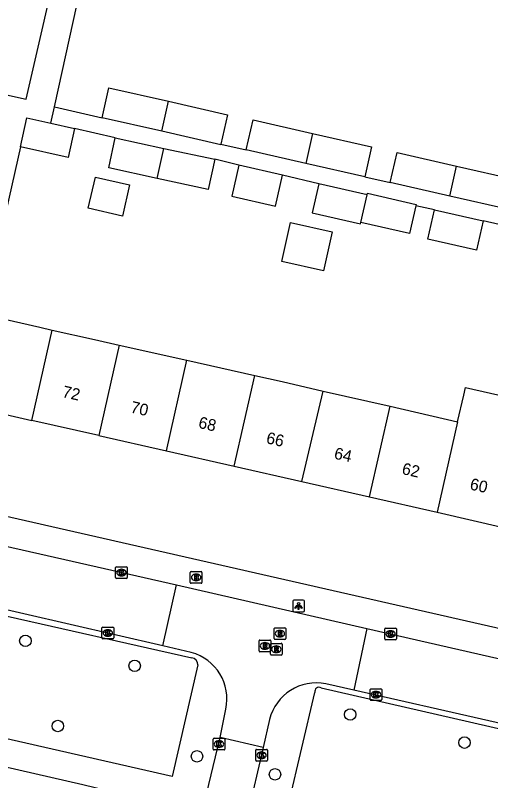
# Model space of a CAD drawing. Extents: x 163686 to 164493, y 382719 to 383870.
# Drawn here: x 163993.5 to 164034, y 383579.1 to 383644.4 of the extents above; entities that cross this region are included whole.
import ezdxf

# ---------------------------------------------------------------- set-up
doc = ezdxf.new("R2010")
doc.units = 0
for name, color, linetype in [('IMGEO_Boom', 7, 'Continuous'), ('IMGEO_Brandkraan', 7, 'Continuous'), ('IMGEO_Kolk', 7, 'Continuous'), ('IMGEO_Lichtpunt', 7, 'Continuous'), ('IMGEO_Pand', 7, 'Continuous'), ('IMGEO_Pand_nummerreeks', 7, 'Continuous'), ('IMGEO_Rijbaan_lokaal_open', 7, 'Continuous'), ('IMGEO_Rioolput', 7, 'Continuous'), ('IMGEO_Voetpad_open', 7, 'Continuous')]:
    doc.layers.add(name, color=color, linetype=linetype)

msp = doc.modelspace()

# ---------------------------------------------------------------- linework, layer by layer
at = {"layer": 'IMGEO_Boom'}
for centre in [(163994.332, 383591.055), (164003.651, 383588.913), (164022.035, 383584.763), (163997.095, 383583.782), (164031.775, 383582.367), (164008.964, 383581.197), (164015.615, 383579.66)]:
    msp.add_circle(centre, 0.489, dxfattribs=at)
at = {"layer": 'IMGEO_Brandkraan'}
for p, q in [((164008.391, 383596.032), (164008.391, 383596.884)), ((164008.466, 383596.958), (164009.318, 383596.958)), ((164008.879, 383596.738), (164008.904, 383596.738)), ((164009.392, 383596.884), (164009.392, 383596.032)), ((164008.902, 383596.178), (164008.877, 383596.178)), ((164009.318, 383595.958), (164008.466, 383595.958))]:
    msp.add_line(p, q, dxfattribs=at)
for points in [[(164008.391, 383596.032), (164008.391, 383596.884)], [(164008.466, 383596.958), (164009.318, 383596.958)], [(164009.392, 383596.884), (164009.392, 383596.032)], [(164008.739, 383596.658), (164008.739, 383596.258), (164008.952, 383596.258)], [(164008.97, 383596.658), (164008.739, 383596.658)], [(164008.918, 383596.577), (164008.864, 383596.577), (164008.864, 383596.501)], [(164008.864, 383596.501), (164008.917, 383596.501)], [(164008.926, 383596.425), (164008.864, 383596.425), (164008.864, 383596.344)], [(164008.864, 383596.344), (164008.926, 383596.344)], [(164009.318, 383595.958), (164008.466, 383595.958)]]:
    msp.add_lwpolyline(points, dxfattribs=at)
for centre, radius, start, end in [((164008.468, 383596.882), 0.0765, 91.55205, 178.44795), ((164008.468, 383596.882), 0.0765, 91.55205, 178.44795), ((164009.316, 383596.882), 0.0765, 1.55205, 88.44795), ((164009.316, 383596.882), 0.0765, 1.55205, 88.44795), ((164008.919, 383596.539), 0.0379, 267.82845, 90.93552), ((164008.927, 383596.384), 0.0404, 269.87594, 90.50774), ((164008.958, 383596.509), 0.251, 268.66757, 293.53466), ((164008.974, 383596.513), 0.145, 59.4692, 91.53667), ((164008.999, 383596.56), 0.0922, 285.51372, 58.15012), ((164009.004, 383596.368), 0.105, 301.31148, 78.98903), ((164008.468, 383596.034), 0.0765, 181.55205, 268.44795), ((164008.468, 383596.034), 0.0765, 181.55205, 268.44795), ((164009.316, 383596.034), 0.0765, 271.55205, 358.44795), ((164009.316, 383596.034), 0.0765, 271.55205, 358.44795)]:
    msp.add_arc(centre, radius, start, end, dxfattribs=at)
for centre, major_axis, ratio, start_param, end_param in [((164008.878, 383596.458), (-0.387, 0.002), 0.722429, 4.712389, 7.853982), ((164008.903, 383596.458), (-0.39, 0.002), 0.717154, 1.570796, 4.712389)]:
    msp.add_ellipse(centre, major_axis=major_axis, ratio=ratio, start_param=start_param, end_param=end_param, dxfattribs=at)
at = {"layer": 'IMGEO_Kolk'}
for p, q in [((164002.098, 383597.372), (164002.95, 383597.372)), ((164002.023, 383596.446), (164002.023, 383597.298)), ((164002.511, 383597.152), (164002.536, 383597.152)), ((164003.024, 383597.298), (164003.024, 383596.446)), ((164002.95, 383596.372), (164002.098, 383596.372)), ((164002.534, 383596.592), (164002.509, 383596.592)), ((164000.862, 383591.294), (164000.862, 383592.146)), ((164000.937, 383592.22), (164001.789, 383592.22)), ((164001.863, 383592.146), (164001.863, 383591.294)), ((164025.05, 383592.137), (164025.902, 383592.137)), ((164001.35, 383592), (164001.375, 383592)), ((164024.975, 383591.211), (164024.975, 383592.063)), ((164025.463, 383591.917), (164025.488, 383591.917)), ((164025.976, 383592.063), (164025.976, 383591.211)), ((164001.789, 383591.22), (164000.937, 383591.22)), ((164001.373, 383591.44), (164001.348, 383591.44)), ((164025.902, 383591.137), (164025.05, 383591.137)), ((164025.486, 383591.357), (164025.461, 383591.357)), ((164023.802, 383586.962), (164024.654, 383586.962)), ((164023.727, 383586.036), (164023.727, 383586.888)), ((164024.215, 383586.742), (164024.24, 383586.742)), ((164024.728, 383586.888), (164024.728, 383586.036)), ((164024.654, 383585.962), (164023.802, 383585.962)), ((164024.238, 383586.182), (164024.213, 383586.182)), ((164010.342, 383581.813), (164010.342, 383582.665)), ((164010.417, 383582.739), (164011.269, 383582.739)), ((164010.83, 383582.519), (164010.855, 383582.519)), ((164011.343, 383582.665), (164011.343, 383581.813)), ((164011.269, 383581.739), (164010.417, 383581.739)), ((164010.853, 383581.959), (164010.828, 383581.959)), ((164013.971, 383580.865), (164013.971, 383581.717)), ((164014.046, 383581.791), (164014.898, 383581.791)), ((164014.972, 383581.717), (164014.972, 383580.865)), ((164014.459, 383581.571), (164014.484, 383581.571)), ((164014.898, 383580.791), (164014.046, 383580.791)), ((164014.482, 383581.011), (164014.457, 383581.011))]:
    msp.add_line(p, q, dxfattribs=at)
for points in [[(164002.098, 383597.372), (164002.95, 383597.372)], [(164002.023, 383596.446), (164002.023, 383597.298)], [(164002.344, 383597.072), (164002.467, 383597.072), (164002.467, 383596.921), (164002.597, 383597.072), (164002.761, 383597.072), (164002.615, 383596.921), (164002.768, 383596.672), (164002.616, 383596.672), (164002.531, 383596.836), (164002.467, 383596.769), (164002.467, 383596.672), (164002.344, 383596.672), (164002.344, 383597.072)], [(164003.024, 383597.298), (164003.024, 383596.446)], [(164002.95, 383596.372), (164002.098, 383596.372)], [(164000.862, 383591.294), (164000.862, 383592.146)], [(164000.937, 383592.22), (164001.789, 383592.22)], [(164001.863, 383592.146), (164001.863, 383591.294)], [(164025.05, 383592.137), (164025.902, 383592.137)], [(164001.183, 383591.92), (164001.306, 383591.92), (164001.306, 383591.769), (164001.436, 383591.92), (164001.6, 383591.92), (164001.454, 383591.769), (164001.607, 383591.52), (164001.455, 383591.52), (164001.37, 383591.684), (164001.306, 383591.617), (164001.306, 383591.52), (164001.183, 383591.52), (164001.183, 383591.92)], [(164024.975, 383591.211), (164024.975, 383592.063)], [(164025.296, 383591.837), (164025.419, 383591.837), (164025.419, 383591.686), (164025.549, 383591.837), (164025.713, 383591.837), (164025.567, 383591.686), (164025.72, 383591.437), (164025.568, 383591.437), (164025.483, 383591.601), (164025.419, 383591.534), (164025.419, 383591.437), (164025.296, 383591.437), (164025.296, 383591.837)], [(164025.976, 383592.063), (164025.976, 383591.211)], [(164001.789, 383591.22), (164000.937, 383591.22)], [(164025.902, 383591.137), (164025.05, 383591.137)], [(164023.802, 383586.962), (164024.654, 383586.962)], [(164023.727, 383586.036), (164023.727, 383586.888)], [(164024.048, 383586.662), (164024.171, 383586.662), (164024.171, 383586.511), (164024.301, 383586.662), (164024.465, 383586.662), (164024.319, 383586.511), (164024.472, 383586.262), (164024.32, 383586.262), (164024.235, 383586.426), (164024.171, 383586.359), (164024.171, 383586.262), (164024.048, 383586.262), (164024.048, 383586.662)], [(164024.728, 383586.888), (164024.728, 383586.036)], [(164024.654, 383585.962), (164023.802, 383585.962)], [(164010.342, 383581.813), (164010.342, 383582.665)], [(164010.417, 383582.739), (164011.269, 383582.739)], [(164010.663, 383582.439), (164010.786, 383582.439), (164010.786, 383582.288), (164010.916, 383582.439), (164011.08, 383582.439), (164010.934, 383582.288), (164011.087, 383582.039), (164010.935, 383582.039), (164010.85, 383582.203), (164010.786, 383582.136), (164010.786, 383582.039), (164010.663, 383582.039), (164010.663, 383582.439)], [(164011.343, 383582.665), (164011.343, 383581.813)], [(164011.269, 383581.739), (164010.417, 383581.739)], [(164013.971, 383580.865), (164013.971, 383581.717)], [(164014.046, 383581.791), (164014.898, 383581.791)], [(164014.972, 383581.717), (164014.972, 383580.865)], [(164014.292, 383581.491), (164014.415, 383581.491), (164014.415, 383581.34), (164014.545, 383581.491), (164014.709, 383581.491), (164014.563, 383581.34), (164014.716, 383581.091), (164014.564, 383581.091), (164014.479, 383581.255), (164014.415, 383581.188), (164014.415, 383581.091), (164014.292, 383581.091), (164014.292, 383581.491)], [(164014.898, 383580.791), (164014.046, 383580.791)]]:
    msp.add_lwpolyline(points, dxfattribs=at)
for centre, start, end in [((164002.1, 383597.296), 91.55205, 178.44795), ((164002.1, 383597.296), 91.55205, 178.44795), ((164002.948, 383597.296), 1.55205, 88.44795), ((164002.948, 383597.296), 1.55205, 88.44795), ((164002.1, 383596.448), 181.55205, 268.44795), ((164002.1, 383596.448), 181.55205, 268.44795), ((164002.948, 383596.448), 271.55205, 358.44795), ((164002.948, 383596.448), 271.55205, 358.44795), ((164000.939, 383592.144), 91.55205, 178.44795), ((164000.939, 383592.144), 91.55205, 178.44795), ((164001.787, 383592.144), 1.55205, 88.44795), ((164001.787, 383592.144), 1.55205, 88.44795), ((164025.052, 383592.061), 91.55205, 178.44795), ((164025.052, 383592.061), 91.55205, 178.44795), ((164025.9, 383592.061), 1.55205, 88.44795), ((164025.9, 383592.061), 1.55205, 88.44795), ((164000.939, 383591.296), 181.55205, 268.44795), ((164000.939, 383591.296), 181.55205, 268.44795), ((164001.787, 383591.296), 271.55205, 358.44795), ((164001.787, 383591.296), 271.55205, 358.44795), ((164025.052, 383591.213), 181.55205, 268.44795), ((164025.052, 383591.213), 181.55205, 268.44795), ((164025.9, 383591.213), 271.55205, 358.44795), ((164025.9, 383591.213), 271.55205, 358.44795), ((164023.804, 383586.886), 91.55205, 178.44795), ((164023.804, 383586.886), 91.55205, 178.44795), ((164024.652, 383586.886), 1.55205, 88.44795), ((164024.652, 383586.886), 1.55205, 88.44795), ((164023.804, 383586.038), 181.55205, 268.44795), ((164023.804, 383586.038), 181.55205, 268.44795), ((164024.652, 383586.038), 271.55205, 358.44795), ((164024.652, 383586.038), 271.55205, 358.44795), ((164010.419, 383582.663), 91.55205, 178.44795), ((164010.419, 383582.663), 91.55205, 178.44795), ((164011.267, 383582.663), 1.55205, 88.44795), ((164011.267, 383582.663), 1.55205, 88.44795), ((164010.419, 383581.815), 181.55205, 268.44795), ((164010.419, 383581.815), 181.55205, 268.44795), ((164011.267, 383581.815), 271.55205, 358.44795), ((164011.267, 383581.815), 271.55205, 358.44795), ((164014.048, 383581.715), 91.55205, 178.44795), ((164014.048, 383581.715), 91.55205, 178.44795), ((164014.896, 383581.715), 1.55205, 88.44795), ((164014.896, 383581.715), 1.55205, 88.44795), ((164014.048, 383580.867), 181.55205, 268.44795), ((164014.048, 383580.867), 181.55205, 268.44795), ((164014.896, 383580.867), 271.55205, 358.44795), ((164014.896, 383580.867), 271.55205, 358.44795)]:
    msp.add_arc(centre, 0.0765, start, end, dxfattribs=at)
for centre, major_axis, ratio, start_param, end_param in [((164002.51, 383596.872), (-0.387, 0.002), 0.722429, 4.712389, 7.853982), ((164002.535, 383596.872), (-0.39, 0.002), 0.717154, 1.570796, 4.712389), ((164001.349, 383591.72), (-0.387, 0.002), 0.722429, 4.712389, 7.853982), ((164001.374, 383591.72), (-0.39, 0.002), 0.717154, 1.570796, 4.712389), ((164025.462, 383591.637), (-0.387, 0.002), 0.722429, 4.712389, 7.853982), ((164025.487, 383591.637), (-0.39, 0.002), 0.717154, 1.570796, 4.712389), ((164024.214, 383586.462), (-0.387, 0.002), 0.722429, 4.712389, 7.853982), ((164024.239, 383586.462), (-0.39, 0.002), 0.717154, 1.570796, 4.712389), ((164010.829, 383582.239), (-0.387, 0.002), 0.722429, 4.712389, 7.853982), ((164010.854, 383582.239), (-0.39, 0.002), 0.717154, 1.570796, 4.712389), ((164014.458, 383581.291), (-0.387, 0.002), 0.722429, 4.712389, 7.853982), ((164014.483, 383581.291), (-0.39, 0.002), 0.717154, 1.570796, 4.712389)]:
    msp.add_ellipse(centre, major_axis=major_axis, ratio=ratio, start_param=start_param, end_param=end_param, dxfattribs=at)
at = {"layer": 'IMGEO_Lichtpunt'}
for p, q in [((164017.126, 383594.436), (164017.126, 383593.629)), ((164017.126, 383594.436), (164017.126, 383593.629)), ((164018.028, 383594.531), (164017.22, 383594.531)), ((164018.028, 383594.531), (164017.22, 383594.531)), ((164018.122, 383593.629), (164018.122, 383594.436)), ((164018.122, 383593.629), (164018.122, 383594.436)), ((164017.22, 383593.535), (164018.028, 383593.535)), ((164017.22, 383593.535), (164018.028, 383593.535))]:
    msp.add_line(p, q, dxfattribs=at)
for points in [[(164017.5, 383594.1), (164017.539, 383594.072), (164017.351, 383593.81), (164017.313, 383593.837), (164017.5, 383594.1)], [(164017.712, 383594.072), (164017.75, 383594.099), (164017.937, 383593.837), (164017.898, 383593.809), (164017.712, 383594.072)], [(164017.602, 383594.052), (164017.649, 383594.052), (164017.649, 383593.73), (164017.602, 383593.73), (164017.602, 383594.052)]]:
    msp.add_lwpolyline(points, dxfattribs=at)
msp.add_circle((164017.625, 383594.234), 0.0994, dxfattribs=at)
for centre, start, end in [((164017.22, 383594.436), 90, 180), ((164017.22, 383594.436), 90, 180), ((164018.028, 383594.436), 0, 90), ((164018.028, 383594.436), 0, 90), ((164017.22, 383593.629), 180, 270), ((164017.22, 383593.629), 180, 270), ((164018.028, 383593.629), 270, 0), ((164018.028, 383593.629), 270, 360)]:
    msp.add_arc(centre, 0.0946, start, end, dxfattribs=at)
at = {"layer": 'IMGEO_Pand'}
for points in [[(164000.879, 383635.68), (164001.461, 383638.24), (164006.539, 383637.085)], [(164005.958, 383634.525), (164006.539, 383637.085)], [(164006.539, 383637.085), (164011.569, 383635.942), (164010.999, 383633.434)], [(163993.91, 383633.211), (163994.466, 383635.668), (163996.494, 383635.209)], [(164005.958, 383634.525), (164000.879, 383635.68)], [(164013.166, 383632.941), (164013.748, 383635.501), (164018.823, 383634.347)], [(163998.524, 383634.75), (163997.968, 383632.293), (163993.91, 383633.211)], [(163996.494, 383635.209), (163998.524, 383634.75)], [(164005.566, 383630.506), (164001.438, 383631.397), (164001.992, 383633.964)], [(164001.992, 383633.964), (164006.147, 383633.068)], [(164010.999, 383633.434), (164010.987, 383633.382), (164005.958, 383634.525)], [(164018.823, 383634.347), (164018.241, 383631.787)], [(164018.823, 383634.347), (164023.856, 383633.203), (164023.274, 383630.643)], [(164005.566, 383630.506), (164006.147, 383633.068)], [(164006.147, 383633.068), (164010.473, 383632.135)], [(164018.241, 383631.787), (164013.166, 383632.941)], [(164025.441, 383630.154), (164026.023, 383632.714), (164031.098, 383631.56)], [(164010.473, 383632.135), (164009.919, 383629.567), (164005.566, 383630.506)], [(164012.535, 383631.63), (164011.936, 383628.996), (164015.661, 383628.149), (164016.26, 383630.783)], [(164016.26, 383630.783), (164012.535, 383631.63)], [(164023.274, 383630.643), (164018.241, 383631.787)], [(164030.516, 383629), (164031.098, 383631.56)], [(164031.098, 383631.56), (164036.131, 383630.416), (164035.549, 383627.856)], [(163999.698, 383627.953), (164000.3, 383630.608), (164003.22, 383629.945), (164002.618, 383627.29), (163999.698, 383627.953)], [(164019.348, 383630.055), (164018.781, 383627.56), (164022.91, 383626.622), (164022.937, 383626.74)], [(164023.476, 383629.117), (164019.348, 383630.055)], [(164030.516, 383629), (164025.441, 383630.154)], [(164022.937, 383626.74), (164023.476, 383629.117)], [(164023.476, 383629.117), (164023.503, 383629.235), (164027.648, 383628.292), (164027.622, 383628.179)], [(164035.549, 383627.856), (164030.516, 383629)], [(164027.622, 383628.179), (164027.081, 383625.798), (164022.937, 383626.74)], [(164033.369, 383626.872), (164032.802, 383624.378), (164028.659, 383625.32), (164029.225, 383627.815)], [(164029.225, 383627.815), (164033.369, 383626.872)], [(164016.191, 383623.417), (164016.947, 383626.744), (164020.501, 383625.936), (164019.745, 383622.609), (164016.191, 383623.417)], [(163990.673, 383618.913), (163995.55, 383617.81), (163996.624, 383617.566)], [(163994.875, 383609.858), (163996.624, 383617.566)], [(163996.624, 383617.566), (164000.221, 383616.749), (164002.337, 383616.268)], [(164002.337, 383616.268), (164000.589, 383608.561)], [(164002.337, 383616.268), (164008.112, 383614.985)], [(164006.359, 383607.252), (164008.112, 383614.985)], [(164008.112, 383614.985), (164013.888, 383613.701)], [(164012.129, 383605.943), (164013.888, 383613.701)], [(164013.888, 383613.701), (164016.226, 383613.169), (164019.72, 383612.358)], [(164031.194, 383609.746), (164031.708, 383612.014), (164031.858, 383612.675), (164037.629, 383611.367), (164037.479, 383610.706), (164036.964, 383608.432)], [(164017.9, 383604.634), (164019.72, 383612.358)], [(164019.72, 383612.358), (164025.425, 383611.059)], [(163988.928, 383611.207), (163994.875, 383609.858)], [(164023.671, 383603.324), (164025.425, 383611.059)], [(164025.425, 383611.059), (164031.194, 383609.746)], [(164000.589, 383608.561), (163994.875, 383609.858)], [(164031.194, 383609.746), (164029.442, 383602.015)], [(164000.589, 383608.561), (164006.359, 383607.252)], [(164006.359, 383607.252), (164012.129, 383605.943)], [(164012.129, 383605.943), (164017.9, 383604.634)], [(164017.9, 383604.634), (164023.671, 383603.324)], [(164023.671, 383603.324), (164029.442, 383602.015)], [(164029.442, 383602.015), (164035.213, 383600.706)]]:
    msp.add_lwpolyline(points, dxfattribs=at)
at = {"layer": 'IMGEO_Rijbaan_lokaal_open'}
for points in [[(163954.793, 383607.698), (163995.567, 383598.474), (164007.208, 383595.816)], [(164006.058, 383590.612), (163982.309, 383596.073), (163980.892, 383596.32), (163977.793, 383597.018), (163956.893, 383601.79), (163953.629, 383602.473)], [(164006.058, 383590.612), (164007.208, 383595.816)], [(164007.208, 383595.816), (164023.436, 383592.112)], [(164023.436, 383592.112), (164022.342, 383586.843)], [(164023.436, 383592.112), (164077.37, 383579.801), (164079.252, 383579.014), (164080.667, 383577.751), (164081.707, 383576.503)], [(164008.472, 383590.057), (164006.058, 383590.612)], [(164022.342, 383586.843), (164019.949, 383587.386)], [(164074.85, 383574.867), (164048.797, 383580.84), (164045.365, 383581.618), (164022.342, 383586.843)], [(164010.952, 383582.804), (164011.418, 383585.218)], [(164015.16, 383584.338), (164014.604, 383581.937)], [(164009.525, 383576.891), (164009.59, 383577.14), (164010.952, 383582.804)], [(164014.604, 383581.937), (164010.952, 383582.804)], [(164014.604, 383581.937), (164013.279, 383576.218)]]:
    msp.add_lwpolyline(points, dxfattribs=at)
for centre, radius, start, end in [((164007.412, 383586.096), 4.101, 347.6413, 75.0251), ((164019.147, 383583.359), 4.106, 78.74284, 166.20729)]:
    msp.add_arc(centre, radius, start, end, dxfattribs=at)
at = {"layer": 'IMGEO_Rioolput'}
for p, q in [((164015.614, 383592.165), (164016.466, 383592.165)), ((164015.539, 383591.239), (164015.539, 383592.091)), ((164016.027, 383591.945), (164016.052, 383591.945)), ((164016.54, 383592.091), (164016.54, 383591.239)), ((164014.258, 383590.19), (164014.258, 383591.042)), ((164014.333, 383591.116), (164015.185, 383591.116)), ((164014.746, 383590.896), (164014.771, 383590.896)), ((164015.259, 383591.042), (164015.259, 383590.19)), ((164015.305, 383590.837), (164016.157, 383590.837)), ((164016.466, 383591.165), (164015.614, 383591.165)), ((164016.05, 383591.385), (164016.025, 383591.385)), ((164014.769, 383590.336), (164014.744, 383590.336)), ((164015.23, 383589.911), (164015.23, 383590.763)), ((164015.718, 383590.617), (164015.743, 383590.617)), ((164016.231, 383590.763), (164016.231, 383589.911)), ((164015.185, 383590.116), (164014.333, 383590.116)), ((164016.157, 383589.837), (164015.305, 383589.837)), ((164015.741, 383590.057), (164015.716, 383590.057))]:
    msp.add_line(p, q, dxfattribs=at)
for points in [[(164015.614, 383592.165), (164016.466, 383592.165)], [(164015.539, 383591.239), (164015.539, 383592.091)], [(164016.128, 383591.863), (164015.876, 383591.865), (164015.876, 383591.465)], [(164015.876, 383591.465), (164016, 383591.465), (164016, 383591.627), (164016.011, 383591.627)], [(164016.054, 383591.784), (164016, 383591.784), (164016, 383591.703)], [(164016, 383591.703), (164016.052, 383591.703)], [(164016.058, 383591.598), (164016.129, 383591.465), (164016.269, 383591.465), (164016.204, 383591.591)], [(164016.54, 383592.091), (164016.54, 383591.239)], [(164014.258, 383590.19), (164014.258, 383591.042)], [(164014.333, 383591.116), (164015.185, 383591.116)], [(164014.847, 383590.814), (164014.595, 383590.816), (164014.595, 383590.416)], [(164015.259, 383591.042), (164015.259, 383590.19)], [(164015.305, 383590.837), (164016.157, 383590.837)], [(164016.466, 383591.165), (164015.614, 383591.165)], [(164014.595, 383590.416), (164014.719, 383590.416), (164014.719, 383590.578), (164014.73, 383590.578)], [(164014.773, 383590.735), (164014.719, 383590.735), (164014.719, 383590.654)], [(164014.719, 383590.654), (164014.771, 383590.654)], [(164014.777, 383590.549), (164014.848, 383590.416), (164014.988, 383590.416), (164014.923, 383590.542)], [(164015.23, 383589.911), (164015.23, 383590.763)], [(164015.819, 383590.535), (164015.567, 383590.537), (164015.567, 383590.137)], [(164015.567, 383590.137), (164015.691, 383590.137), (164015.691, 383590.299), (164015.702, 383590.299)], [(164015.745, 383590.456), (164015.691, 383590.456), (164015.691, 383590.375)], [(164015.691, 383590.375), (164015.743, 383590.375)], [(164015.749, 383590.27), (164015.82, 383590.137), (164015.96, 383590.137), (164015.895, 383590.263)], [(164016.231, 383590.763), (164016.231, 383589.911)], [(164015.185, 383590.116), (164014.333, 383590.116)], [(164016.157, 383589.837), (164015.305, 383589.837)]]:
    msp.add_lwpolyline(points, dxfattribs=at)
for centre, radius, start, end in [((164015.616, 383592.089), 0.0765, 91.55205, 178.44795), ((164015.616, 383592.089), 0.0765, 91.55205, 178.44795), ((164016.464, 383592.089), 0.0765, 1.55205, 88.44795), ((164016.464, 383592.089), 0.0765, 1.55205, 88.44795), ((164016.01, 383591.574), 0.0533, 26.02933, 88.69889), ((164016.036, 383591.892), 0.19, 274.7715, 282.96867), ((164016.06, 383591.688), 0.0964, 77.00612, 93.18647), ((164016.074, 383591.745), 0.0378, 276.66336, 79.67722), ((164016.127, 383591.753), 0.109, 350.36119, 89.41601), ((164016.125, 383591.753), 0.112, 277.58423, 350.98172), ((164016.109, 383591.538), 0.108, 29.51342, 73.79051), ((164014.335, 383591.04), 0.0765, 91.55205, 178.44795), ((164014.335, 383591.04), 0.0765, 91.55205, 178.44795), ((164015.183, 383591.04), 0.0765, 1.55205, 88.44795), ((164015.183, 383591.04), 0.0765, 1.55205, 88.44795), ((164015.307, 383590.761), 0.0765, 91.55205, 178.44795), ((164015.307, 383590.761), 0.0765, 91.55205, 178.44795), ((164015.616, 383591.241), 0.0765, 181.55205, 268.44795), ((164015.616, 383591.241), 0.0765, 181.55205, 268.44795), ((164016.155, 383590.761), 0.0765, 1.55205, 88.44795), ((164016.155, 383590.761), 0.0765, 1.55205, 88.44795), ((164016.464, 383591.241), 0.0765, 271.55205, 358.44795), ((164016.464, 383591.241), 0.0765, 271.55205, 358.44795), ((164014.335, 383590.192), 0.0765, 181.55205, 268.44795), ((164014.335, 383590.192), 0.0765, 181.55205, 268.44795), ((164014.729, 383590.525), 0.0533, 26.02933, 88.69889), ((164014.755, 383590.843), 0.19, 274.7715, 282.96867), ((164014.779, 383590.639), 0.0964, 77.00612, 93.18647), ((164014.793, 383590.696), 0.0378, 276.66336, 79.67722), ((164014.846, 383590.704), 0.109, 350.36119, 89.41601), ((164014.844, 383590.704), 0.112, 277.58423, 350.98172), ((164014.828, 383590.489), 0.108, 29.51342, 73.79051), ((164015.183, 383590.192), 0.0765, 271.55205, 358.44795), ((164015.183, 383590.192), 0.0765, 271.55205, 358.44795), ((164015.701, 383590.246), 0.0533, 26.02933, 88.69889), ((164015.727, 383590.564), 0.19, 274.7715, 282.96867), ((164015.751, 383590.36), 0.0964, 77.00612, 93.18647), ((164015.765, 383590.417), 0.0378, 276.66336, 79.67722), ((164015.818, 383590.425), 0.109, 350.36119, 89.41601), ((164015.816, 383590.425), 0.112, 277.58423, 350.98172), ((164015.8, 383590.21), 0.108, 29.51342, 73.79051), ((164015.307, 383589.913), 0.0765, 181.55205, 268.44795), ((164015.307, 383589.913), 0.0765, 181.55205, 268.44795), ((164016.155, 383589.913), 0.0765, 271.55205, 358.44795), ((164016.155, 383589.913), 0.0765, 271.55205, 358.44795)]:
    msp.add_arc(centre, radius, start, end, dxfattribs=at)
for centre, major_axis, ratio, start_param, end_param in [((164016.026, 383591.665), (-0.387, 0.002), 0.722429, 4.712389, 7.853982), ((164016.051, 383591.665), (-0.39, 0.002), 0.717154, 1.570796, 4.712389), ((164014.745, 383590.616), (-0.387, 0.002), 0.722429, 4.712389, 7.853982), ((164014.77, 383590.616), (-0.39, 0.002), 0.717154, 1.570796, 4.712389), ((164015.717, 383590.337), (-0.387, 0.002), 0.722429, 4.712389, 7.853982), ((164015.742, 383590.337), (-0.39, 0.002), 0.717154, 1.570796, 4.712389)]:
    msp.add_ellipse(centre, major_axis=major_axis, ratio=ratio, start_param=start_param, end_param=end_param, dxfattribs=at)
at = {"layer": 'IMGEO_Voetpad_open'}
for points in [[(163991.677, 383637.87), (163994.402, 383637.272), (164000.64, 383664.418)], [(163996.811, 383636.605), (164000.621, 383653.954)], [(163996.494, 383635.209), (163996.811, 383636.605)], [(163996.811, 383636.605), (164000.879, 383635.68)], [(164001.992, 383633.964), (163998.524, 383634.75)], [(164010.999, 383633.434), (164013.166, 383632.941)], [(163993.91, 383633.211), (163990.673, 383618.913)], [(164012.535, 383631.63), (164010.473, 383632.135)], [(164019.348, 383630.055), (164016.26, 383630.783)], [(164023.274, 383630.643), (164025.441, 383630.154)], [(164029.225, 383627.815), (164027.622, 383628.179)], [(164037.094, 383626.032), (164033.369, 383626.872)], [(164039.207, 383591.068), (163987.059, 383602.949)], [(163978.641, 383586.411), (163980.782, 383595.866), (164008.531, 383589.61)], [(164006.36, 383577.041), (163999.224, 383578.756), (163983.815, 383582.296), (163947.234, 383590.533)], [(164009.039, 383589.002), (164006.843, 383579.465), (163978.979, 383585.809)], [(164019.56, 383587.035), (164045.236, 383581.166), (164045.758, 383580.337), (164043.752, 383571.528), (164043.093, 383571.179), (164040.731, 383571.663), (164016.807, 383577.196)], [(164016.807, 383577.196), (164019.015, 383586.644)]]:
    msp.add_lwpolyline(points, dxfattribs=at)
for centre, radius, start, end in [((164008.401, 383588.985), 0.638, 1.52748, 78.23181), ((164019.372, 383586.721), 0.366, 59.14242, 192.17125)]:
    msp.add_arc(centre, radius, start, end, dxfattribs=at)

# ---------------------------------------------------------------- texts
at = {"layer": 'IMGEO_Pand_nummerreeks'}
for s, rotation, p in [('72', 347.21784, (163997.423, 383611.864)), ('70', 347.21731, (164003.238, 383610.545)), ('68', 347.21731, (164009.025, 383609.232)), ('66', 347.21731, (164014.809, 383607.919)), ('64', 347.21633, (164020.596, 383606.606)), ('62', 347.21633, (164026.38, 383605.294)), ('60', 347.21731, (164032.173, 383603.98))]:
    msp.add_text(s, height=1, rotation=rotation, dxfattribs=at).set_placement(p)

doc.saveas('drawing.dxf')
